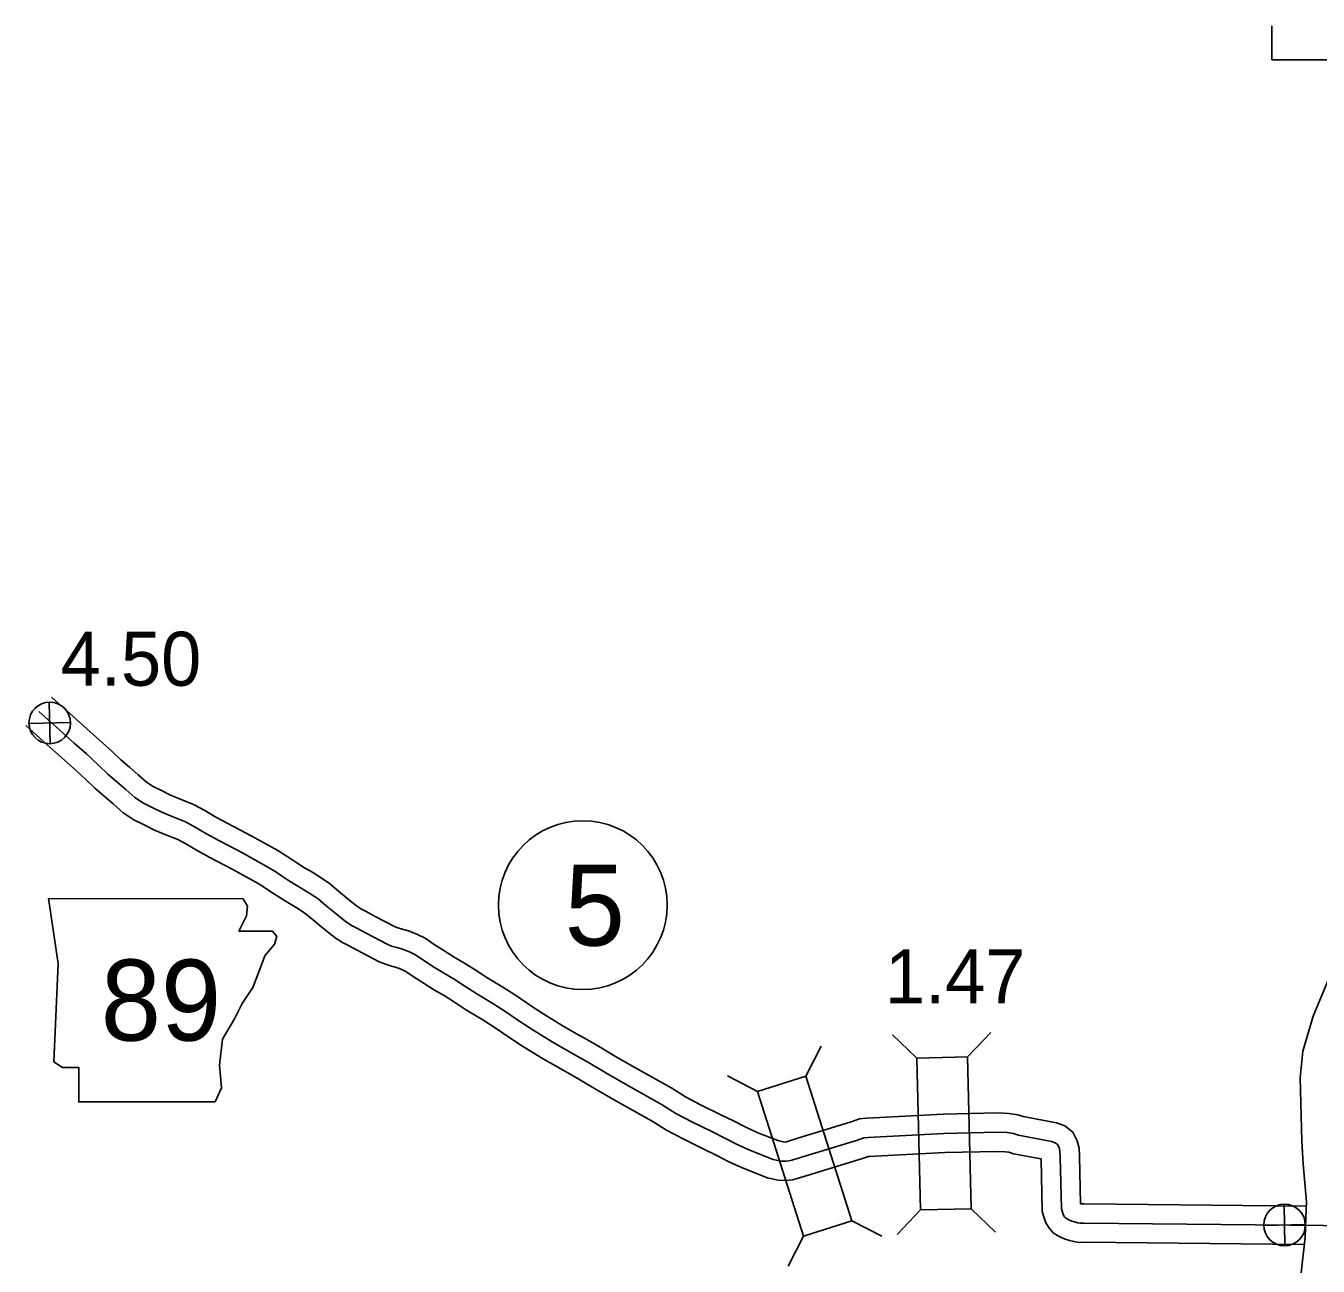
# Model space of a CAD drawing. Extents: x 31699 to 244310, y -8841 to 11474.
# Drawn here: x 103074 to 103747, y 330 to 977 of the extents above; entities that cross this region are included whole.
import ezdxf

# ---------------------------------------------------------------- set-up
doc = ezdxf.new("R2010")
doc.units = 0
for name, color, linetype in [('B_Logo', 7, 'Continuous'), ('G-ANNO-TEXT', 7, 'Continuous'), ('Level 21', 7, 'Continuous'), ('R_Border Notes', 7, 'Continuous'), ('R_XS_EARTHWORK_STAGE1', 7, 'Continuous'), ('R_XS_EARTHWORK_STAGE2', 7, 'Continuous'), ('S_WALL', 7, 'Continuous'), ('S_WALL_ANNOT', 7, 'Continuous')]:
    doc.layers.add(name, color=color, linetype=linetype)

msp = doc.modelspace()

# ---------------------------------------------------------------- linework, layer by layer
at = {"layer": 'B_Logo'}
msp.add_lwpolyline([(103768.04, 351.3), (103625.41, 352.68), (103623.27, 352.64), (103621.94, 352.81), (103620.33, 353.25), (103618.99, 353.63), (103617.37, 354.4), (103615.68, 355.37), (103615.14, 355.96), (103614.38, 357.15), (103613.96, 358.34), (103613.46, 360.21), (103612.83, 387.06), (103612.7, 390.33), (103612.27, 392.06), (103611.51, 393.58), (103610.29, 394.56), (103608.34, 395.26), (103591.07, 398.47), (103588.45, 399.36), (103585.11, 399.83), (103580.1, 400.07), (103552.23, 399.41), (103515.91, 397.52), (103512.65, 397.39), (103510.39, 397.15), (103507.07, 395.95), (103479.61, 387.61), (103472.91, 385.48), (103471.32, 385.05), (103469.86, 384.89), (103467.19, 385.04), (103463.17, 385.89), (103451.34, 390.55), (103444.48, 393.63), (103437.95, 397.04), (103431.15, 400.39), (103421.19, 405.28), (103412.5, 409.86), (103405.27, 414.4), (103386.13, 425.07), (103375.95, 430.95), (103366.98, 436.33), (103361.05, 439.76), (103354.58, 443.31), (103347.97, 447.13), (103338.32, 453.1), (103331.03, 457.84), (103323.8, 462.91), (103317.05, 467.13), (103308.61, 472.25), (103302.4, 476.27), (103296.8, 479.84), (103291.74, 482.75), (103286.55, 486), (103281.01, 489.63), (103276.69, 492.49), (103273.59, 494.04), (103269.89, 495.5), (103266.94, 496.32), (103264.26, 497.13), (103261.91, 498.03), (103251, 503.77), (103246.08, 506.41), (103243.59, 507.64), (103241.16, 509.26), (103239.13, 510.76), (103234.39, 514.54), (103230.19, 518.14), (103225.92, 521.67), (103221.59, 524.59), (103217.07, 527.38), (103213.57, 529.45), (103209.99, 531.72), (103207.29, 533.48), (103203.84, 535.75), (103199.79, 538.28), (103186.18, 545.84), (103174.19, 552.16), (103167.72, 555.65), (103161.85, 559.08), (103156.73, 561.92), (103149.81, 564.6), (103144.43, 566.9), (103139.72, 569.22), (103134.87, 571.67), (103130.35, 574.66), (103125.6, 578.78), (103120.99, 582.76), (103116.31, 586.82), (103111.63, 591.34), (103105.11, 597.3), (103098.74, 602.99), (103091.35, 609.47), (103080.22, 619.48)], dxfattribs=at)
at = {"layer": 'G-ANNO-TEXT'}
msp.add_lwpolyline([(103723.21, 976.95), (103723.21, 959.27), (103794.26, 959.27), (103797.65, 966.6), (103796.66, 976.95)], dxfattribs=at)
msp.add_lwpolyline([(103085.34, 521.84), (103090.42, 488), (103088.16, 436.68), (103092.68, 433.87), (103101.13, 433.87), (103101.13, 415.82), (103172.19, 415.82), (103175.57, 423.15), (103174.45, 434.99), (103176.14, 448.53), (103182.34, 459.24), (103186.29, 467.14), (103191.93, 475.6), (103195.31, 484.62), (103198.13, 491.95), (103203.21, 498.15), (103204.33, 502.1), (103202.08, 504.92), (103184.6, 504.92), (103188.54, 512.82), (103189.11, 517.89), (103186.77, 521.79)], close=True, dxfattribs=at)
at = {"layer": 'Level 21'}
for p, q in [((103086.23, 602.62), (103085.73, 624.32)), ((103075.13, 613.22), (103096.83, 613.72)), ((103730.05, 340.82), (103729.55, 362.51)), ((103718.95, 351.41), (103740.65, 351.92))]:
    msp.add_line(p, q, dxfattribs=at)
for centre in [(103085.98, 613.47), (103729.8, 351.67)]:
    msp.add_circle(centre, 10.85, dxfattribs=at)
at = {"layer": 'R_Border Notes'}
msp.add_circle((103363.92, 518.48), 44, dxfattribs=at)
at = {"layer": 'R_XS_EARTHWORK_STAGE1'}
for p, q in [((103564.49, 439.31), (103576.64, 452.05)), ((103480.18, 429.35), (103488.27, 444.98)), ((103538.1, 438.68), (103525.36, 450.83)), ((103455.02, 421.34), (103439.39, 429.43)), ((103539.98, 359.51), (103527.83, 346.77)), ((103566.37, 360.13), (103579.1, 347.99)), ((103504.2, 353.88), (103519.83, 345.79)), ((103479.04, 345.87), (103470.96, 330.24))]:
    msp.add_line(p, q, dxfattribs=at)
for points in [[(103566.37, 360.13), (103564.49, 439.31), (103538.1, 438.68), (103539.98, 359.51)], [(103455.02, 421.34), (103479.04, 345.87), (103504.2, 353.88), (103480.18, 429.35)]]:
    msp.add_lwpolyline(points, close=True, dxfattribs=at)
at = {"layer": 'R_XS_EARTHWORK_STAGE2'}
for points in [[(103741.19, 361.56), (103625.36, 362.68), (103623.87, 362.65), (103623.4, 362.78), (103622.82, 387.37), (103622.65, 391.75), (103621.7, 395.55), (103619.47, 400.01), (103615.24, 403.41), (103610.96, 404.94), (103593.6, 408.17), (103590.77, 409.13), (103586.05, 409.8), (103580.22, 410.08), (103551.85, 409.4), (103515.46, 407.51), (103511.92, 407.37), (103508.12, 406.96), (103503.92, 405.44), (103476.64, 397.16), (103470.09, 395.07), (103469.52, 394.92), (103468.52, 394.98), (103466.06, 395.5), (103455.22, 399.77), (103448.85, 402.63), (103442.47, 405.96), (103435.56, 409.37), (103425.72, 414.19), (103417.5, 418.53), (103410.37, 423.01), (103391.07, 433.76), (103381.02, 439.57), (103372.05, 444.95), (103365.95, 448.47), (103359.48, 452.03), (103353.1, 455.71), (103343.67, 461.54), (103336.63, 466.12), (103329.32, 471.25), (103322.29, 475.64), (103313.93, 480.72), (103307.81, 484.69), (103301.98, 488.4), (103296.89, 491.33), (103291.94, 494.42), (103286.51, 497.98), (103281.7, 501.17), (103277.67, 503.17), (103273.08, 505), (103269.73, 505.92), (103267.49, 506.6), (103266.02, 507.16), (103255.69, 512.59), (103250.65, 515.31), (103248.59, 516.32), (103246.91, 517.44), (103245.22, 518.69), (103240.76, 522.25), (103236.62, 525.79), (103231.92, 529.68), (103227.02, 532.99), (103222.24, 535.94), (103218.79, 537.98), (103215.39, 540.14), (103212.77, 541.84), (103209.25, 544.17), (103204.87, 546.9), (103190.94, 554.64), (103178.89, 560.99), (103172.62, 564.37), (103166.81, 567.77), (103160.98, 571), (103153.59, 573.86), (103148.61, 575.99), (103144.18, 578.17), (103139.9, 580.33), (103136.41, 582.64), (103132.15, 586.33), (103127.54, 590.32), (103123.07, 594.2), (103118.48, 598.63), (103111.82, 604.72), (103105.36, 610.48), (103097.99, 616.94), (103086.91, 626.91)], [(103739.92, 341.57), (103625.45, 342.68), (103622.72, 342.63), (103619.97, 342.99), (103617.67, 343.61), (103615.46, 344.23), (103612.71, 345.54), (103609.37, 347.47), (103607.18, 349.84), (103605.34, 352.74), (103604.41, 355.37), (103603.49, 358.77), (103602.85, 386.11), (103588.54, 388.77), (103586.13, 389.59), (103584.17, 389.86), (103579.98, 390.06), (103552.61, 389.41), (103516.37, 387.53), (103513.38, 387.41), (103512.65, 387.33), (103510.23, 386.46), (103482.58, 378.06), (103475.74, 375.88), (103473.19, 375.19), (103470.13, 374.85), (103465.85, 375.09), (103460.27, 376.29), (103447.46, 381.33), (103440.11, 384.63), (103433.42, 388.13), (103426.74, 391.42), (103416.65, 396.37), (103407.5, 401.19), (103400.18, 405.8), (103381.2, 416.37), (103370.88, 422.34), (103361.91, 427.71), (103356.14, 431.05), (103349.67, 434.6), (103342.84, 438.55), (103332.96, 444.65), (103325.43, 449.55), (103318.27, 454.57), (103311.8, 458.61), (103303.3, 463.77), (103297, 467.86), (103291.62, 471.29), (103286.6, 474.18), (103281.15, 477.57), (103275.51, 481.28), (103271.68, 483.82), (103269.51, 484.9), (103266.71, 486.01), (103264.16, 486.71), (103261.03, 487.67), (103257.79, 488.89), (103246.3, 494.94), (103241.5, 497.52), (103238.59, 498.95), (103235.4, 501.08), (103233.03, 502.83), (103228.01, 506.84), (103223.75, 510.49), (103219.92, 513.65), (103216.17, 516.19), (103211.91, 518.82), (103208.34, 520.93), (103204.59, 523.31), (103201.81, 525.11), (103198.44, 527.34), (103194.72, 529.66), (103181.42, 537.05), (103169.49, 543.34), (103162.82, 546.93), (103156.9, 550.39), (103152.48, 552.85), (103146.04, 555.34), (103140.26, 557.81), (103135.26, 560.27), (103129.85, 563), (103124.29, 566.67), (103119.05, 571.22), (103114.45, 575.21), (103109.56, 579.44), (103104.78, 584.05), (103098.41, 589.88), (103092.11, 595.5), (103084.71, 601.99), (103073.53, 612.05)], [(103738.47, 326.72), (103740.61, 345.27), (103740.96, 355.44), (103741.3, 363.54), (103739.52, 383.54), (103738.78, 395.31), (103738.04, 428.39), (103739.27, 442.32), (103744.8, 460.49), (103754.28, 483.47)]]:
    msp.add_lwpolyline(points, dxfattribs=at)

# ---------------------------------------------------------------- texts
at = {"layer": 'G-ANNO-TEXT'}
msp.add_text('89', height=42.24, dxfattribs=at).set_placement((103112.58, 447.82))
at = {"layer": 'R_Border Notes'}
msp.add_text('5', height=42.24, dxfattribs=at).set_placement((103354.47, 497.36))
at = {"layer": 'S_WALL'}
msp.add_text('1.47', height=28.16, dxfattribs=at).set_placement((103521.44, 467.24))
at = {"layer": 'S_WALL_ANNOT'}
msp.add_text('4.50', height=28.16, dxfattribs=at).set_placement((103091.72, 632.84))

doc.saveas('drawing.dxf')
